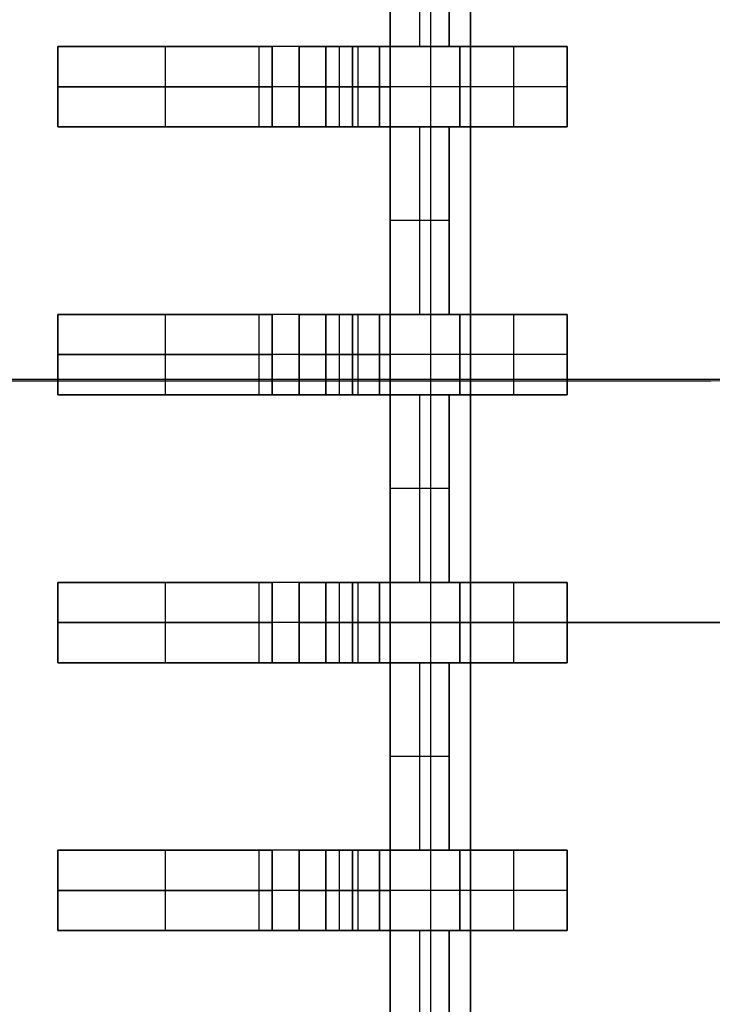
# Model space of a CAD drawing. Extents: x -64 to 57, y 4 to 161.
# Tile 260 of 342: x 6.25 to 7.54, y 139.13 to 140.97. Entities that reach past the tile are written whole.
import ezdxf

# ---------------------------------------------------------------- set-up
doc = ezdxf.new("R2010")
doc.units = 0
doc.layers.add('DEFAULT', color=7, linetype='CONTINUOUS')

msp = doc.modelspace()

# ---------------------------------------------------------------- linework, layer by layer
at = {"layer": 'DEFAULT', "color": 254}
for p, q in [((6.941, 129.3669, 39.8166), (6.941, 150.3169, 39.8166)), ((6.941, 150.3169, 39.8166), (6.941, 129.3669, 39.8166)), ((7.016, 150.3169, 39.8916), (7.016, 129.3669, 39.8916)), ((7.091, 129.3669, 39.9666), (7.091, 150.3169, 39.9666)), ((7.091, 150.3169, 39.9666), (7.091, 129.3669, 39.9666)), ((6.941, 141.2669, 38.6216), (6.941, 140.9169, 38.6216)), ((6.941, 140.9169, 38.6216), (6.941, 141.2669, 38.6216)), ((6.996, 141.2669, 38.6216), (6.996, 140.9169, 38.6216)), ((7.051, 141.2669, 37.6866), (7.051, 140.9169, 37.6866)), ((7.051, 140.9169, 37.6866), (7.051, 141.2669, 37.6866)), ((7.051, 141.2669, 38.6216), (7.051, 140.9169, 38.6216)), ((7.051, 140.9169, 38.1541), (7.051, 141.2669, 38.1541)), ((7.051, 140.9169, 38.6216), (7.051, 141.2669, 38.6216)), ((6.321, 140.9169, 37.5166), (6.321, 140.7669, 37.5166)), ((7.071, 140.9169, 37.5166), (6.321, 140.9169, 37.5166)), ((6.321, 140.9169, 37.7666), (6.321, 140.7669, 37.7666)), ((6.321, 140.9169, 37.5166), (6.321, 140.9169, 37.7666)), ((6.321, 140.7669, 37.5166), (6.321, 140.9169, 37.5166)), ((6.321, 140.9169, 37.6416), (6.321, 140.7669, 37.6416)), ((6.321, 140.9169, 37.7666), (6.721, 140.9169, 37.7666)), ((6.321, 140.7669, 37.7666), (6.321, 140.9169, 37.7666)), ((7.071, 140.9169, 37.5166), (6.321, 140.9169, 37.5166)), ((6.321, 140.9169, 37.5166), (6.321, 140.9169, 37.7666)), ((6.321, 140.9169, 37.7666), (6.721, 140.9169, 37.7666)), ((6.521, 140.9169, 37.7666), (6.521, 140.7669, 37.7666)), ((6.696, 140.9169, 37.5166), (6.696, 140.7669, 37.5166)), ((6.721, 140.9169, 37.7666), (6.721, 140.7669, 37.7666)), ((6.721, 140.7669, 37.7666), (6.721, 140.9169, 37.7666)), ((6.771, 140.9169, 37.8166), (6.771, 140.7669, 37.8166)), ((6.771, 140.7669, 37.8166), (6.771, 140.9169, 37.8166)), ((6.771, 140.9169, 39.0966), (6.771, 140.7669, 39.0966)), ((6.771, 140.9169, 37.8166), (6.771, 140.9169, 39.0966)), ((6.771, 140.9169, 38.4566), (6.771, 140.7669, 38.4566)), ((6.771, 140.9169, 39.0966), (6.871, 140.9169, 39.0966)), ((6.771, 140.7669, 39.0966), (6.771, 140.9169, 39.0966)), ((6.771, 140.9169, 37.8166), (6.771, 140.9169, 39.0966)), ((6.771, 140.9169, 39.0966), (6.871, 140.9169, 39.0966)), ((7.051, 140.9169, 38.5316), (6.771, 140.9169, 38.5316)), ((6.796, 140.9169, 37.5166), (6.796, 140.9169, 39.0966)), ((6.821, 140.9169, 39.0966), (6.821, 140.7669, 39.0966)), ((6.821, 140.9169, 39.2466), (6.821, 140.7669, 39.2466)), ((6.871, 140.9169, 39.2466), (6.821, 140.9169, 39.2466)), ((6.821, 140.7669, 39.5466), (6.821, 140.9169, 39.5466)), ((6.821, 140.9169, 39.5466), (6.821, 140.9169, 39.2466)), ((6.821, 140.9169, 39.2466), (6.821, 140.7669, 39.2466)), ((6.821, 140.9169, 39.3966), (6.821, 140.7669, 39.3966)), ((6.821, 140.9169, 39.5466), (6.941, 140.9169, 39.5466)), ((6.821, 140.7669, 39.5466), (6.821, 140.9169, 39.5466)), ((6.871, 140.9169, 39.2466), (6.821, 140.9169, 39.2466)), ((6.821, 140.9169, 39.2466), (6.821, 140.9169, 39.5466)), ((6.821, 140.9169, 39.5466), (6.941, 140.9169, 39.5466)), ((6.846, 140.9169, 39.2466), (6.846, 140.7669, 39.2466)), ((6.871, 140.9169, 39.0966), (6.871, 140.7669, 39.0966)), ((6.871, 140.7669, 39.0966), (6.871, 140.9169, 39.0966)), ((6.871, 140.9169, 39.2466), (6.871, 140.7669, 39.2466)), ((6.871, 140.7669, 39.2466), (6.871, 140.9169, 39.2466)), ((6.881, 140.9169, 39.5466), (6.881, 140.7669, 39.5466)), ((6.921, 140.9169, 39.1466), (6.921, 140.7669, 39.1466)), ((6.921, 140.9169, 39.1966), (6.921, 140.7669, 39.1966)), ((6.921, 140.9169, 39.1466), (6.921, 140.9169, 39.1966)), ((6.921, 140.7669, 39.1466), (6.921, 140.9169, 39.1466)), ((6.921, 140.9169, 39.1716), (6.921, 140.7669, 39.1716)), ((6.921, 140.7669, 39.1966), (6.921, 140.9169, 39.1966)), ((6.921, 140.9169, 39.1466), (6.921, 140.9169, 39.1966)), ((6.941, 140.9169, 39.5466), (6.941, 140.7669, 39.5466)), ((6.941, 140.9169, 38.6216), (7.051, 140.9169, 38.6216)), ((6.941, 140.9169, 39.5466), (6.941, 140.9169, 38.6216)), ((6.941, 140.9169, 38.6216), (7.051, 140.9169, 38.6216)), ((6.941, 140.9169, 39.5466), (6.941, 140.9169, 38.6216)), ((6.941, 140.7669, 39.5466), (6.941, 140.9169, 39.5466)), ((7.051, 140.9169, 37.6866), (7.271, 140.9169, 37.6866)), ((7.051, 140.9169, 38.6216), (7.051, 140.9169, 37.6866)), ((7.051, 140.9169, 38.6216), (7.051, 140.9169, 37.6866)), ((7.051, 140.9169, 37.6866), (7.271, 140.9169, 37.6866)), ((7.071, 140.9169, 37.5166), (7.071, 140.7669, 37.5166)), ((7.271, 140.9169, 37.5966), (7.071, 140.9169, 37.5166)), ((7.071, 140.7669, 37.5166), (7.071, 140.9169, 37.5166)), ((7.271, 140.9169, 37.5966), (7.071, 140.9169, 37.5166)), ((7.171, 140.9169, 37.5566), (7.171, 140.7669, 37.5566)), ((7.271, 140.9169, 37.6866), (7.271, 140.7669, 37.6866)), ((7.271, 140.7669, 37.6866), (7.271, 140.9169, 37.6866)), ((7.271, 140.9169, 37.5966), (7.271, 140.7669, 37.5966)), ((7.271, 140.9169, 37.6866), (7.271, 140.9169, 37.5966)), ((7.271, 140.9169, 37.6416), (7.271, 140.7669, 37.6416)), ((7.271, 140.7669, 37.5966), (7.271, 140.9169, 37.5966)), ((7.271, 140.9169, 37.6866), (7.271, 140.9169, 37.5966)), ((7.071, 140.8419, 37.5166), (6.321, 140.8419, 37.5166)), ((6.321, 140.8419, 37.5166), (6.321, 140.8419, 37.7666)), ((6.321, 140.8419, 37.7666), (6.721, 140.8419, 37.7666)), ((6.771, 140.8419, 37.8166), (6.771, 140.8419, 39.0966)), ((6.771, 140.8419, 39.0966), (6.871, 140.8419, 39.0966)), ((6.871, 140.8419, 39.2466), (6.821, 140.8419, 39.2466)), ((6.821, 140.8419, 39.5466), (6.821, 140.8419, 39.2466)), ((6.821, 140.8419, 39.5466), (6.941, 140.8419, 39.5466)), ((6.921, 140.8419, 39.1466), (6.921, 140.8419, 39.1966)), ((7.271, 140.8419, 37.5966), (7.071, 140.8419, 37.5166)), ((7.271, 140.8419, 37.6866), (7.271, 140.8419, 37.5966)), ((6.321, 140.7669, 37.5166), (7.071, 140.7669, 37.5166)), ((6.321, 140.7669, 37.7666), (6.321, 140.7669, 37.5166)), ((6.721, 140.7669, 37.7666), (6.321, 140.7669, 37.7666)), ((6.321, 140.7669, 37.7666), (6.721, 140.7669, 37.7666)), ((6.321, 140.7669, 37.5166), (6.321, 140.7669, 37.7666)), ((7.071, 140.7669, 37.5166), (6.321, 140.7669, 37.5166)), ((6.771, 140.7669, 39.0966), (6.771, 140.7669, 37.8166)), ((6.871, 140.7669, 39.0966), (6.771, 140.7669, 39.0966)), ((6.771, 140.7669, 39.0966), (6.871, 140.7669, 39.0966)), ((6.771, 140.7669, 37.8166), (6.771, 140.7669, 39.0966)), ((7.051, 140.7669, 38.5316), (6.771, 140.7669, 38.5316)), ((6.796, 140.7669, 37.5166), (6.796, 140.7669, 39.0966)), ((6.821, 140.7669, 39.2466), (6.871, 140.7669, 39.2466)), ((6.821, 140.7669, 39.2466), (6.821, 140.7669, 39.5466)), ((6.821, 140.7669, 39.5466), (6.941, 140.7669, 39.5466)), ((6.821, 140.7669, 39.2466), (6.821, 140.7669, 39.5466)), ((6.871, 140.7669, 39.2466), (6.821, 140.7669, 39.2466)), ((6.941, 140.7669, 39.5466), (6.821, 140.7669, 39.5466)), ((6.921, 140.7669, 39.1966), (6.921, 140.7669, 39.1466)), ((6.921, 140.7669, 39.1466), (6.921, 140.7669, 39.1966)), ((7.051, 140.7669, 38.6216), (6.941, 140.7669, 38.6216)), ((6.941, 140.7669, 38.6216), (6.941, 140.4169, 38.6216)), ((6.941, 140.7669, 38.6216), (7.051, 140.7669, 38.6216)), ((6.941, 140.7669, 39.5466), (6.941, 140.7669, 38.6216)), ((6.941, 140.7669, 38.6216), (6.941, 140.7669, 39.5466)), ((6.941, 140.4169, 38.6216), (6.941, 140.7669, 38.6216)), ((6.996, 140.7669, 38.6216), (6.996, 140.4169, 38.6216)), ((7.051, 140.7669, 37.6866), (7.051, 140.4169, 37.6866)), ((7.271, 140.7669, 37.6866), (7.051, 140.7669, 37.6866)), ((7.051, 140.7669, 37.6866), (7.051, 140.7669, 38.6216)), ((7.051, 140.4169, 37.6866), (7.051, 140.7669, 37.6866)), ((7.051, 140.7669, 38.6216), (7.051, 140.4169, 38.6216)), ((7.051, 140.4169, 38.1541), (7.051, 140.7669, 38.1541)), ((7.051, 140.4169, 38.6216), (7.051, 140.7669, 38.6216)), ((7.051, 140.7669, 37.6866), (7.271, 140.7669, 37.6866)), ((7.051, 140.7669, 38.6216), (7.051, 140.7669, 37.6866)), ((7.071, 140.7669, 37.5166), (7.271, 140.7669, 37.5966)), ((7.271, 140.7669, 37.5966), (7.071, 140.7669, 37.5166)), ((7.271, 140.7669, 37.5966), (7.271, 140.7669, 37.6866)), ((7.271, 140.7669, 37.6866), (7.271, 140.7669, 37.5966)), ((7.051, 140.5919, 38.6216), (6.941, 140.5919, 38.6216)), ((7.051, 140.5919, 37.6866), (7.051, 140.5919, 38.6216)), ((6.321, 140.4169, 37.5166), (6.321, 140.2669, 37.5166)), ((7.071, 140.4169, 37.5166), (6.321, 140.4169, 37.5166)), ((6.321, 140.4169, 37.7666), (6.321, 140.2669, 37.7666)), ((6.321, 140.4169, 37.5166), (6.321, 140.4169, 37.7666)), ((6.321, 140.2669, 37.5166), (6.321, 140.4169, 37.5166)), ((6.321, 140.4169, 37.6416), (6.321, 140.2669, 37.6416)), ((6.321, 140.4169, 37.7666), (6.721, 140.4169, 37.7666)), ((6.321, 140.2669, 37.7666), (6.321, 140.4169, 37.7666)), ((7.071, 140.4169, 37.5166), (6.321, 140.4169, 37.5166)), ((6.321, 140.4169, 37.5166), (6.321, 140.4169, 37.7666)), ((6.321, 140.4169, 37.7666), (6.721, 140.4169, 37.7666)), ((6.521, 140.4169, 37.7666), (6.521, 140.2669, 37.7666)), ((6.696, 140.4169, 37.5166), (6.696, 140.2669, 37.5166)), ((6.721, 140.4169, 37.7666), (6.721, 140.2669, 37.7666)), ((6.721, 140.2669, 37.7666), (6.721, 140.4169, 37.7666)), ((6.771, 140.4169, 37.8166), (6.771, 140.2669, 37.8166)), ((6.771, 140.2669, 37.8166), (6.771, 140.4169, 37.8166)), ((6.771, 140.4169, 39.0966), (6.771, 140.2669, 39.0966)), ((6.771, 140.4169, 37.8166), (6.771, 140.4169, 39.0966)), ((6.771, 140.4169, 38.4566), (6.771, 140.2669, 38.4566)), ((6.771, 140.4169, 39.0966), (6.871, 140.4169, 39.0966)), ((6.771, 140.2669, 39.0966), (6.771, 140.4169, 39.0966)), ((6.771, 140.4169, 37.8166), (6.771, 140.4169, 39.0966)), ((6.771, 140.4169, 39.0966), (6.871, 140.4169, 39.0966)), ((7.051, 140.4169, 38.5316), (6.771, 140.4169, 38.5316)), ((6.796, 140.4169, 37.5166), (6.796, 140.4169, 39.0966)), ((6.821, 140.4169, 39.0966), (6.821, 140.2669, 39.0966)), ((6.821, 140.4169, 39.2466), (6.821, 140.2669, 39.2466)), ((6.871, 140.4169, 39.2466), (6.821, 140.4169, 39.2466)), ((6.821, 140.2669, 39.5466), (6.821, 140.4169, 39.5466)), ((6.821, 140.4169, 39.5466), (6.821, 140.4169, 39.2466)), ((6.821, 140.4169, 39.2466), (6.821, 140.2669, 39.2466)), ((6.821, 140.4169, 39.3966), (6.821, 140.2669, 39.3966)), ((6.821, 140.4169, 39.5466), (6.941, 140.4169, 39.5466)), ((6.821, 140.2669, 39.5466), (6.821, 140.4169, 39.5466)), ((6.871, 140.4169, 39.2466), (6.821, 140.4169, 39.2466)), ((6.821, 140.4169, 39.2466), (6.821, 140.4169, 39.5466)), ((6.821, 140.4169, 39.5466), (6.941, 140.4169, 39.5466)), ((6.846, 140.4169, 39.2466), (6.846, 140.2669, 39.2466)), ((6.871, 140.4169, 39.0966), (6.871, 140.2669, 39.0966)), ((6.871, 140.2669, 39.0966), (6.871, 140.4169, 39.0966)), ((6.871, 140.4169, 39.2466), (6.871, 140.2669, 39.2466)), ((6.871, 140.2669, 39.2466), (6.871, 140.4169, 39.2466)), ((6.881, 140.4169, 39.5466), (6.881, 140.2669, 39.5466)), ((6.921, 140.4169, 39.1466), (6.921, 140.2669, 39.1466)), ((6.921, 140.4169, 39.1966), (6.921, 140.2669, 39.1966)), ((6.921, 140.4169, 39.1466), (6.921, 140.4169, 39.1966)), ((6.921, 140.2669, 39.1466), (6.921, 140.4169, 39.1466)), ((6.921, 140.4169, 39.1716), (6.921, 140.2669, 39.1716)), ((6.921, 140.2669, 39.1966), (6.921, 140.4169, 39.1966)), ((6.921, 140.4169, 39.1466), (6.921, 140.4169, 39.1966)), ((6.941, 140.4169, 39.5466), (6.941, 140.2669, 39.5466)), ((6.941, 140.4169, 38.6216), (7.051, 140.4169, 38.6216)), ((6.941, 140.4169, 39.5466), (6.941, 140.4169, 38.6216)), ((6.941, 140.4169, 38.6216), (7.051, 140.4169, 38.6216)), ((6.941, 140.4169, 39.5466), (6.941, 140.4169, 38.6216)), ((6.941, 140.2669, 39.5466), (6.941, 140.4169, 39.5466)), ((7.051, 140.4169, 37.6866), (7.271, 140.4169, 37.6866)), ((7.051, 140.4169, 38.6216), (7.051, 140.4169, 37.6866)), ((7.051, 140.4169, 38.6216), (7.051, 140.4169, 37.6866)), ((7.051, 140.4169, 37.6866), (7.271, 140.4169, 37.6866)), ((7.071, 140.4169, 37.5166), (7.071, 140.2669, 37.5166)), ((7.271, 140.4169, 37.5966), (7.071, 140.4169, 37.5166)), ((7.071, 140.2669, 37.5166), (7.071, 140.4169, 37.5166)), ((7.271, 140.4169, 37.5966), (7.071, 140.4169, 37.5166)), ((7.171, 140.4169, 37.5566), (7.171, 140.2669, 37.5566)), ((7.271, 140.4169, 37.6866), (7.271, 140.2669, 37.6866)), ((7.271, 140.2669, 37.6866), (7.271, 140.4169, 37.6866)), ((7.271, 140.4169, 37.5966), (7.271, 140.2669, 37.5966)), ((7.271, 140.4169, 37.6866), (7.271, 140.4169, 37.5966)), ((7.271, 140.4169, 37.6416), (7.271, 140.2669, 37.6416)), ((7.271, 140.2669, 37.5966), (7.271, 140.4169, 37.5966)), ((7.271, 140.4169, 37.6866), (7.271, 140.4169, 37.5966)), ((7.071, 140.3419, 37.5166), (6.321, 140.3419, 37.5166)), ((6.321, 140.3419, 37.5166), (6.321, 140.3419, 37.7666)), ((6.321, 140.3419, 37.7666), (6.721, 140.3419, 37.7666)), ((6.771, 140.3419, 37.8166), (6.771, 140.3419, 39.0966)), ((6.771, 140.3419, 39.0966), (6.871, 140.3419, 39.0966)), ((6.871, 140.3419, 39.2466), (6.821, 140.3419, 39.2466)), ((6.821, 140.3419, 39.5466), (6.821, 140.3419, 39.2466)), ((6.821, 140.3419, 39.5466), (6.941, 140.3419, 39.5466)), ((6.921, 140.3419, 39.1466), (6.921, 140.3419, 39.1966)), ((7.271, 140.3419, 37.5966), (7.071, 140.3419, 37.5166)), ((7.271, 140.3419, 37.6866), (7.271, 140.3419, 37.5966)), ((6.321, 140.2669, 37.5166), (7.071, 140.2669, 37.5166)), ((6.321, 140.2669, 37.7666), (6.321, 140.2669, 37.5166)), ((6.721, 140.2669, 37.7666), (6.321, 140.2669, 37.7666)), ((6.321, 140.2669, 37.7666), (6.721, 140.2669, 37.7666)), ((6.321, 140.2669, 37.5166), (6.321, 140.2669, 37.7666)), ((7.071, 140.2669, 37.5166), (6.321, 140.2669, 37.5166)), ((6.771, 140.2669, 39.0966), (6.771, 140.2669, 37.8166)), ((6.871, 140.2669, 39.0966), (6.771, 140.2669, 39.0966)), ((6.771, 140.2669, 39.0966), (6.871, 140.2669, 39.0966)), ((6.771, 140.2669, 37.8166), (6.771, 140.2669, 39.0966)), ((7.051, 140.2669, 38.5316), (6.771, 140.2669, 38.5316)), ((6.796, 140.2669, 37.5166), (6.796, 140.2669, 39.0966)), ((6.821, 140.2669, 39.2466), (6.871, 140.2669, 39.2466)), ((6.821, 140.2669, 39.2466), (6.821, 140.2669, 39.5466)), ((6.821, 140.2669, 39.5466), (6.941, 140.2669, 39.5466)), ((6.821, 140.2669, 39.2466), (6.821, 140.2669, 39.5466)), ((6.871, 140.2669, 39.2466), (6.821, 140.2669, 39.2466)), ((6.941, 140.2669, 39.5466), (6.821, 140.2669, 39.5466)), ((6.921, 140.2669, 39.1966), (6.921, 140.2669, 39.1466)), ((6.921, 140.2669, 39.1466), (6.921, 140.2669, 39.1966)), ((7.051, 140.2669, 38.6216), (6.941, 140.2669, 38.6216)), ((6.941, 140.2669, 38.6216), (6.941, 139.9169, 38.6216)), ((6.941, 140.2669, 38.6216), (7.051, 140.2669, 38.6216)), ((6.941, 140.2669, 39.5466), (6.941, 140.2669, 38.6216)), ((6.941, 140.2669, 38.6216), (6.941, 140.2669, 39.5466)), ((6.941, 139.9169, 38.6216), (6.941, 140.2669, 38.6216)), ((6.996, 140.2669, 38.6216), (6.996, 139.9169, 38.6216)), ((7.051, 140.2669, 37.6866), (7.051, 139.9169, 37.6866)), ((7.271, 140.2669, 37.6866), (7.051, 140.2669, 37.6866)), ((7.051, 140.2669, 37.6866), (7.051, 140.2669, 38.6216)), ((7.051, 139.9169, 37.6866), (7.051, 140.2669, 37.6866)), ((7.051, 140.2669, 38.6216), (7.051, 139.9169, 38.6216)), ((7.051, 139.9169, 38.1541), (7.051, 140.2669, 38.1541)), ((7.051, 139.9169, 38.6216), (7.051, 140.2669, 38.6216)), ((7.051, 140.2669, 37.6866), (7.271, 140.2669, 37.6866)), ((7.051, 140.2669, 38.6216), (7.051, 140.2669, 37.6866)), ((7.071, 140.2669, 37.5166), (7.271, 140.2669, 37.5966)), ((7.271, 140.2669, 37.5966), (7.071, 140.2669, 37.5166)), ((7.271, 140.2669, 37.5966), (7.271, 140.2669, 37.6866)), ((7.271, 140.2669, 37.6866), (7.271, 140.2669, 37.5966)), ((7.051, 140.0919, 38.6216), (6.941, 140.0919, 38.6216)), ((7.051, 140.0919, 37.6866), (7.051, 140.0919, 38.6216)), ((6.321, 139.9169, 37.5166), (6.321, 139.7669, 37.5166)), ((7.071, 139.9169, 37.5166), (6.321, 139.9169, 37.5166)), ((6.321, 139.9169, 37.7666), (6.321, 139.7669, 37.7666)), ((6.321, 139.9169, 37.5166), (6.321, 139.9169, 37.7666)), ((6.321, 139.7669, 37.5166), (6.321, 139.9169, 37.5166)), ((6.321, 139.9169, 37.6416), (6.321, 139.7669, 37.6416)), ((6.321, 139.9169, 37.7666), (6.721, 139.9169, 37.7666)), ((6.321, 139.7669, 37.7666), (6.321, 139.9169, 37.7666)), ((7.071, 139.9169, 37.5166), (6.321, 139.9169, 37.5166)), ((6.321, 139.9169, 37.5166), (6.321, 139.9169, 37.7666)), ((6.321, 139.9169, 37.7666), (6.721, 139.9169, 37.7666)), ((6.521, 139.9169, 37.7666), (6.521, 139.7669, 37.7666)), ((6.696, 139.9169, 37.5166), (6.696, 139.7669, 37.5166)), ((6.721, 139.9169, 37.7666), (6.721, 139.7669, 37.7666)), ((6.721, 139.7669, 37.7666), (6.721, 139.9169, 37.7666)), ((6.771, 139.9169, 37.8166), (6.771, 139.7669, 37.8166)), ((6.771, 139.7669, 37.8166), (6.771, 139.9169, 37.8166)), ((6.771, 139.9169, 39.0966), (6.771, 139.7669, 39.0966)), ((6.771, 139.9169, 37.8166), (6.771, 139.9169, 39.0966)), ((6.771, 139.9169, 38.4566), (6.771, 139.7669, 38.4566)), ((6.771, 139.9169, 39.0966), (6.871, 139.9169, 39.0966)), ((6.771, 139.7669, 39.0966), (6.771, 139.9169, 39.0966)), ((6.771, 139.9169, 37.8166), (6.771, 139.9169, 39.0966)), ((6.771, 139.9169, 39.0966), (6.871, 139.9169, 39.0966)), ((7.051, 139.9169, 38.5316), (6.771, 139.9169, 38.5316)), ((6.796, 139.9169, 37.5166), (6.796, 139.9169, 39.0966)), ((6.821, 139.9169, 39.0966), (6.821, 139.7669, 39.0966)), ((6.821, 139.9169, 39.2466), (6.821, 139.7669, 39.2466)), ((6.871, 139.9169, 39.2466), (6.821, 139.9169, 39.2466)), ((6.821, 139.7669, 39.5466), (6.821, 139.9169, 39.5466)), ((6.821, 139.9169, 39.5466), (6.821, 139.9169, 39.2466)), ((6.821, 139.9169, 39.2466), (6.821, 139.7669, 39.2466)), ((6.821, 139.9169, 39.3966), (6.821, 139.7669, 39.3966)), ((6.821, 139.9169, 39.5466), (6.941, 139.9169, 39.5466)), ((6.821, 139.7669, 39.5466), (6.821, 139.9169, 39.5466)), ((6.871, 139.9169, 39.2466), (6.821, 139.9169, 39.2466)), ((6.821, 139.9169, 39.2466), (6.821, 139.9169, 39.5466)), ((6.821, 139.9169, 39.5466), (6.941, 139.9169, 39.5466)), ((6.846, 139.9169, 39.2466), (6.846, 139.7669, 39.2466)), ((6.871, 139.9169, 39.0966), (6.871, 139.7669, 39.0966)), ((6.871, 139.7669, 39.0966), (6.871, 139.9169, 39.0966)), ((6.871, 139.9169, 39.2466), (6.871, 139.7669, 39.2466)), ((6.871, 139.7669, 39.2466), (6.871, 139.9169, 39.2466)), ((6.881, 139.9169, 39.5466), (6.881, 139.7669, 39.5466)), ((6.921, 139.9169, 39.1466), (6.921, 139.7669, 39.1466)), ((6.921, 139.9169, 39.1966), (6.921, 139.7669, 39.1966)), ((6.921, 139.9169, 39.1466), (6.921, 139.9169, 39.1966)), ((6.921, 139.7669, 39.1466), (6.921, 139.9169, 39.1466)), ((6.921, 139.9169, 39.1716), (6.921, 139.7669, 39.1716)), ((6.921, 139.7669, 39.1966), (6.921, 139.9169, 39.1966)), ((6.921, 139.9169, 39.1466), (6.921, 139.9169, 39.1966)), ((6.941, 139.9169, 39.5466), (6.941, 139.7669, 39.5466)), ((6.941, 139.9169, 38.6216), (7.051, 139.9169, 38.6216)), ((6.941, 139.9169, 39.5466), (6.941, 139.9169, 38.6216)), ((6.941, 139.9169, 38.6216), (7.051, 139.9169, 38.6216)), ((6.941, 139.9169, 39.5466), (6.941, 139.9169, 38.6216)), ((6.941, 139.7669, 39.5466), (6.941, 139.9169, 39.5466)), ((7.051, 139.9169, 37.6866), (7.271, 139.9169, 37.6866)), ((7.051, 139.9169, 38.6216), (7.051, 139.9169, 37.6866)), ((7.051, 139.9169, 38.6216), (7.051, 139.9169, 37.6866)), ((7.051, 139.9169, 37.6866), (7.271, 139.9169, 37.6866)), ((7.071, 139.9169, 37.5166), (7.071, 139.7669, 37.5166)), ((7.271, 139.9169, 37.5966), (7.071, 139.9169, 37.5166)), ((7.071, 139.7669, 37.5166), (7.071, 139.9169, 37.5166)), ((7.271, 139.9169, 37.5966), (7.071, 139.9169, 37.5166)), ((7.171, 139.9169, 37.5566), (7.171, 139.7669, 37.5566)), ((7.271, 139.9169, 37.6866), (7.271, 139.7669, 37.6866)), ((7.271, 139.7669, 37.6866), (7.271, 139.9169, 37.6866)), ((7.271, 139.9169, 37.5966), (7.271, 139.7669, 37.5966)), ((7.271, 139.9169, 37.6866), (7.271, 139.9169, 37.5966)), ((7.271, 139.9169, 37.6416), (7.271, 139.7669, 37.6416)), ((7.271, 139.7669, 37.5966), (7.271, 139.9169, 37.5966)), ((7.271, 139.9169, 37.6866), (7.271, 139.9169, 37.5966)), ((7.071, 139.8419, 37.5166), (6.321, 139.8419, 37.5166)), ((6.321, 139.8419, 37.5166), (6.321, 139.8419, 37.7666)), ((6.321, 139.8419, 37.7666), (6.721, 139.8419, 37.7666)), ((6.771, 139.8419, 37.8166), (6.771, 139.8419, 39.0966)), ((6.771, 139.8419, 39.0966), (6.871, 139.8419, 39.0966)), ((6.871, 139.8419, 39.2466), (6.821, 139.8419, 39.2466)), ((6.821, 139.8419, 39.5466), (6.821, 139.8419, 39.2466)), ((6.821, 139.8419, 39.5466), (6.941, 139.8419, 39.5466)), ((6.921, 139.8419, 39.1466), (6.921, 139.8419, 39.1966)), ((6.941, 139.8419, 39.8166), (7.091, 139.8419, 39.9666)), ((6.941, 139.8419, 39.5466), (6.941, 139.8419, 39.8166)), ((7.271, 139.8419, 37.5966), (7.071, 139.8419, 37.5166)), ((7.091, 139.8419, 39.9666), (7.9493, 139.8419, 39.9666)), ((8.171, 139.8419, 37.6866), (7.271, 139.8419, 37.6866)), ((7.271, 139.8419, 37.6866), (7.271, 139.8419, 37.5966)), ((6.321, 139.7669, 37.5166), (7.071, 139.7669, 37.5166)), ((6.321, 139.7669, 37.7666), (6.321, 139.7669, 37.5166)), ((6.721, 139.7669, 37.7666), (6.321, 139.7669, 37.7666)), ((6.321, 139.7669, 37.7666), (6.721, 139.7669, 37.7666)), ((6.321, 139.7669, 37.5166), (6.321, 139.7669, 37.7666)), ((7.071, 139.7669, 37.5166), (6.321, 139.7669, 37.5166)), ((6.771, 139.7669, 39.0966), (6.771, 139.7669, 37.8166)), ((6.871, 139.7669, 39.0966), (6.771, 139.7669, 39.0966)), ((6.771, 139.7669, 39.0966), (6.871, 139.7669, 39.0966)), ((6.771, 139.7669, 37.8166), (6.771, 139.7669, 39.0966)), ((7.051, 139.7669, 38.5316), (6.771, 139.7669, 38.5316)), ((6.796, 139.7669, 37.5166), (6.796, 139.7669, 39.0966)), ((6.821, 139.7669, 39.2466), (6.871, 139.7669, 39.2466)), ((6.821, 139.7669, 39.2466), (6.821, 139.7669, 39.5466)), ((6.821, 139.7669, 39.5466), (6.941, 139.7669, 39.5466)), ((6.821, 139.7669, 39.2466), (6.821, 139.7669, 39.5466)), ((6.871, 139.7669, 39.2466), (6.821, 139.7669, 39.2466)), ((6.941, 139.7669, 39.5466), (6.821, 139.7669, 39.5466)), ((6.921, 139.7669, 39.1966), (6.921, 139.7669, 39.1466)), ((6.921, 139.7669, 39.1466), (6.921, 139.7669, 39.1966)), ((7.051, 139.7669, 38.6216), (6.941, 139.7669, 38.6216)), ((6.941, 139.7669, 38.6216), (6.941, 139.4169, 38.6216)), ((6.941, 139.7669, 38.6216), (7.051, 139.7669, 38.6216)), ((6.941, 139.7669, 39.5466), (6.941, 139.7669, 38.6216)), ((6.941, 139.7669, 38.6216), (6.941, 139.7669, 39.5466)), ((6.941, 139.4169, 38.6216), (6.941, 139.7669, 38.6216)), ((6.996, 139.7669, 38.6216), (6.996, 139.4169, 38.6216)), ((7.051, 139.7669, 37.6866), (7.051, 139.4169, 37.6866)), ((7.271, 139.7669, 37.6866), (7.051, 139.7669, 37.6866)), ((7.051, 139.7669, 37.6866), (7.051, 139.7669, 38.6216)), ((7.051, 139.4169, 37.6866), (7.051, 139.7669, 37.6866)), ((7.051, 139.7669, 38.6216), (7.051, 139.4169, 38.6216)), ((7.051, 139.4169, 38.1541), (7.051, 139.7669, 38.1541)), ((7.051, 139.4169, 38.6216), (7.051, 139.7669, 38.6216)), ((7.051, 139.7669, 37.6866), (7.271, 139.7669, 37.6866)), ((7.051, 139.7669, 38.6216), (7.051, 139.7669, 37.6866)), ((7.071, 139.7669, 37.5166), (7.271, 139.7669, 37.5966)), ((7.271, 139.7669, 37.5966), (7.071, 139.7669, 37.5166)), ((7.271, 139.7669, 37.5966), (7.271, 139.7669, 37.6866)), ((7.271, 139.7669, 37.6866), (7.271, 139.7669, 37.5966)), ((7.051, 139.5919, 38.6216), (6.941, 139.5919, 38.6216)), ((7.051, 139.5919, 37.6866), (7.051, 139.5919, 38.6216)), ((6.321, 139.4169, 37.5166), (6.321, 139.2669, 37.5166)), ((7.071, 139.4169, 37.5166), (6.321, 139.4169, 37.5166)), ((6.321, 139.4169, 37.7666), (6.321, 139.2669, 37.7666)), ((6.321, 139.4169, 37.5166), (6.321, 139.4169, 37.7666)), ((6.321, 139.2669, 37.5166), (6.321, 139.4169, 37.5166)), ((6.321, 139.4169, 37.6416), (6.321, 139.2669, 37.6416)), ((6.321, 139.4169, 37.7666), (6.721, 139.4169, 37.7666)), ((6.321, 139.2669, 37.7666), (6.321, 139.4169, 37.7666)), ((7.071, 139.4169, 37.5166), (6.321, 139.4169, 37.5166)), ((6.321, 139.4169, 37.5166), (6.321, 139.4169, 37.7666)), ((6.321, 139.4169, 37.7666), (6.721, 139.4169, 37.7666)), ((6.521, 139.4169, 37.7666), (6.521, 139.2669, 37.7666)), ((6.696, 139.4169, 37.5166), (6.696, 139.2669, 37.5166)), ((6.721, 139.4169, 37.7666), (6.721, 139.2669, 37.7666)), ((6.721, 139.2669, 37.7666), (6.721, 139.4169, 37.7666)), ((6.771, 139.4169, 37.8166), (6.771, 139.2669, 37.8166)), ((6.771, 139.2669, 37.8166), (6.771, 139.4169, 37.8166)), ((6.771, 139.4169, 39.0966), (6.771, 139.2669, 39.0966)), ((6.771, 139.4169, 37.8166), (6.771, 139.4169, 39.0966)), ((6.771, 139.4169, 38.4566), (6.771, 139.2669, 38.4566)), ((6.771, 139.4169, 39.0966), (6.871, 139.4169, 39.0966)), ((6.771, 139.2669, 39.0966), (6.771, 139.4169, 39.0966)), ((6.771, 139.4169, 37.8166), (6.771, 139.4169, 39.0966)), ((6.771, 139.4169, 39.0966), (6.871, 139.4169, 39.0966)), ((7.051, 139.4169, 38.5316), (6.771, 139.4169, 38.5316)), ((6.796, 139.4169, 37.5166), (6.796, 139.4169, 39.0966)), ((6.821, 139.4169, 39.0966), (6.821, 139.2669, 39.0966)), ((6.821, 139.4169, 39.2466), (6.821, 139.2669, 39.2466)), ((6.871, 139.4169, 39.2466), (6.821, 139.4169, 39.2466)), ((6.821, 139.2669, 39.5466), (6.821, 139.4169, 39.5466)), ((6.821, 139.4169, 39.5466), (6.821, 139.4169, 39.2466)), ((6.821, 139.4169, 39.2466), (6.821, 139.2669, 39.2466)), ((6.821, 139.4169, 39.3966), (6.821, 139.2669, 39.3966)), ((6.821, 139.4169, 39.5466), (6.941, 139.4169, 39.5466)), ((6.821, 139.2669, 39.5466), (6.821, 139.4169, 39.5466)), ((6.871, 139.4169, 39.2466), (6.821, 139.4169, 39.2466)), ((6.821, 139.4169, 39.2466), (6.821, 139.4169, 39.5466)), ((6.821, 139.4169, 39.5466), (6.941, 139.4169, 39.5466)), ((6.846, 139.4169, 39.2466), (6.846, 139.2669, 39.2466)), ((6.871, 139.4169, 39.0966), (6.871, 139.2669, 39.0966)), ((6.871, 139.2669, 39.0966), (6.871, 139.4169, 39.0966)), ((6.871, 139.4169, 39.2466), (6.871, 139.2669, 39.2466)), ((6.871, 139.2669, 39.2466), (6.871, 139.4169, 39.2466)), ((6.881, 139.4169, 39.5466), (6.881, 139.2669, 39.5466)), ((6.921, 139.4169, 39.1466), (6.921, 139.2669, 39.1466)), ((6.921, 139.4169, 39.1966), (6.921, 139.2669, 39.1966)), ((6.921, 139.4169, 39.1466), (6.921, 139.4169, 39.1966)), ((6.921, 139.2669, 39.1466), (6.921, 139.4169, 39.1466)), ((6.921, 139.4169, 39.1716), (6.921, 139.2669, 39.1716)), ((6.921, 139.2669, 39.1966), (6.921, 139.4169, 39.1966)), ((6.921, 139.4169, 39.1466), (6.921, 139.4169, 39.1966)), ((6.941, 139.4169, 39.5466), (6.941, 139.2669, 39.5466)), ((6.941, 139.4169, 38.6216), (7.051, 139.4169, 38.6216)), ((6.941, 139.4169, 39.5466), (6.941, 139.4169, 38.6216)), ((6.941, 139.4169, 38.6216), (7.051, 139.4169, 38.6216)), ((6.941, 139.4169, 39.5466), (6.941, 139.4169, 38.6216)), ((6.941, 139.2669, 39.5466), (6.941, 139.4169, 39.5466)), ((7.051, 139.4169, 37.6866), (7.271, 139.4169, 37.6866)), ((7.051, 139.4169, 38.6216), (7.051, 139.4169, 37.6866)), ((7.051, 139.4169, 38.6216), (7.051, 139.4169, 37.6866)), ((7.051, 139.4169, 37.6866), (7.271, 139.4169, 37.6866)), ((7.071, 139.4169, 37.5166), (7.071, 139.2669, 37.5166)), ((7.271, 139.4169, 37.5966), (7.071, 139.4169, 37.5166)), ((7.071, 139.2669, 37.5166), (7.071, 139.4169, 37.5166)), ((7.271, 139.4169, 37.5966), (7.071, 139.4169, 37.5166)), ((7.171, 139.4169, 37.5566), (7.171, 139.2669, 37.5566)), ((7.271, 139.4169, 37.6866), (7.271, 139.2669, 37.6866)), ((7.271, 139.2669, 37.6866), (7.271, 139.4169, 37.6866)), ((7.271, 139.4169, 37.5966), (7.271, 139.2669, 37.5966)), ((7.271, 139.4169, 37.6866), (7.271, 139.4169, 37.5966)), ((7.271, 139.4169, 37.6416), (7.271, 139.2669, 37.6416)), ((7.271, 139.2669, 37.5966), (7.271, 139.4169, 37.5966)), ((7.271, 139.4169, 37.6866), (7.271, 139.4169, 37.5966)), ((7.071, 139.3419, 37.5166), (6.321, 139.3419, 37.5166)), ((6.321, 139.3419, 37.5166), (6.321, 139.3419, 37.7666)), ((6.321, 139.3419, 37.7666), (6.721, 139.3419, 37.7666)), ((6.771, 139.3419, 37.8166), (6.771, 139.3419, 39.0966)), ((6.771, 139.3419, 39.0966), (6.871, 139.3419, 39.0966)), ((6.871, 139.3419, 39.2466), (6.821, 139.3419, 39.2466)), ((6.821, 139.3419, 39.5466), (6.821, 139.3419, 39.2466)), ((6.821, 139.3419, 39.5466), (6.941, 139.3419, 39.5466)), ((6.921, 139.3419, 39.1466), (6.921, 139.3419, 39.1966)), ((7.271, 139.3419, 37.5966), (7.071, 139.3419, 37.5166)), ((7.271, 139.3419, 37.6866), (7.271, 139.3419, 37.5966)), ((6.321, 139.2669, 37.5166), (7.071, 139.2669, 37.5166)), ((6.321, 139.2669, 37.7666), (6.321, 139.2669, 37.5166)), ((6.721, 139.2669, 37.7666), (6.321, 139.2669, 37.7666)), ((6.321, 139.2669, 37.7666), (6.721, 139.2669, 37.7666)), ((6.321, 139.2669, 37.5166), (6.321, 139.2669, 37.7666)), ((7.071, 139.2669, 37.5166), (6.321, 139.2669, 37.5166)), ((6.771, 139.2669, 39.0966), (6.771, 139.2669, 37.8166)), ((6.871, 139.2669, 39.0966), (6.771, 139.2669, 39.0966)), ((6.771, 139.2669, 39.0966), (6.871, 139.2669, 39.0966)), ((6.771, 139.2669, 37.8166), (6.771, 139.2669, 39.0966)), ((7.051, 139.2669, 38.5316), (6.771, 139.2669, 38.5316)), ((6.796, 139.2669, 37.5166), (6.796, 139.2669, 39.0966)), ((6.821, 139.2669, 39.2466), (6.871, 139.2669, 39.2466)), ((6.821, 139.2669, 39.2466), (6.821, 139.2669, 39.5466)), ((6.821, 139.2669, 39.5466), (6.941, 139.2669, 39.5466)), ((6.821, 139.2669, 39.2466), (6.821, 139.2669, 39.5466)), ((6.871, 139.2669, 39.2466), (6.821, 139.2669, 39.2466)), ((6.941, 139.2669, 39.5466), (6.821, 139.2669, 39.5466)), ((6.921, 139.2669, 39.1966), (6.921, 139.2669, 39.1466)), ((6.921, 139.2669, 39.1466), (6.921, 139.2669, 39.1966)), ((7.051, 139.2669, 38.6216), (6.941, 139.2669, 38.6216)), ((6.941, 139.2669, 38.6216), (6.941, 138.9169, 38.6216)), ((6.941, 139.2669, 38.6216), (7.051, 139.2669, 38.6216)), ((6.941, 139.2669, 39.5466), (6.941, 139.2669, 38.6216)), ((6.941, 139.2669, 38.6216), (6.941, 139.2669, 39.5466)), ((6.941, 138.9169, 38.6216), (6.941, 139.2669, 38.6216)), ((6.996, 139.2669, 38.6216), (6.996, 138.9169, 38.6216)), ((7.051, 139.2669, 37.6866), (7.051, 138.9169, 37.6866)), ((7.271, 139.2669, 37.6866), (7.051, 139.2669, 37.6866)), ((7.051, 139.2669, 37.6866), (7.051, 139.2669, 38.6216)), ((7.051, 138.9169, 37.6866), (7.051, 139.2669, 37.6866)), ((7.051, 139.2669, 38.6216), (7.051, 138.9169, 38.6216)), ((7.051, 138.9169, 38.1541), (7.051, 139.2669, 38.1541)), ((7.051, 138.9169, 38.6216), (7.051, 139.2669, 38.6216)), ((7.051, 139.2669, 37.6866), (7.271, 139.2669, 37.6866)), ((7.051, 139.2669, 38.6216), (7.051, 139.2669, 37.6866)), ((7.071, 139.2669, 37.5166), (7.271, 139.2669, 37.5966)), ((7.271, 139.2669, 37.5966), (7.071, 139.2669, 37.5166)), ((7.271, 139.2669, 37.5966), (7.271, 139.2669, 37.6866)), ((7.271, 139.2669, 37.6866), (7.271, 139.2669, 37.5966))]:
    msp.add_line(p, q, dxfattribs=at)
at = {"layer": 'DEFAULT', "color": 254, "extrusion": (-1.19249e-08, 1, -9.86076e-32)}
for centre, start, end in [((-6.721, 37.8166, 140.9169), 180, 270), ((-6.871, 39.1466, 140.9169), 180, 270), ((-6.871, 39.1966, 140.9169), 90, 180), ((-6.721, 37.8166, 140.7669), 180, 270), ((-6.871, 39.1466, 140.7669), 180, 270), ((-6.871, 39.1966, 140.7669), 90, 180), ((-6.721, 37.8166, 140.4169), 180, 270), ((-6.871, 39.1466, 140.4169), 180, 270), ((-6.871, 39.1966, 140.4169), 90, 180), ((-6.721, 37.8166, 140.2669), 180, 270), ((-6.871, 39.1466, 140.2669), 180, 270), ((-6.871, 39.1966, 140.2669), 90, 180), ((-6.871, 39.1966, 139.7669), 90, 180), ((-6.721, 37.8166, 139.4169), 180, 270), ((-6.871, 39.1466, 139.4169), 180, 270), ((-6.721, 37.8166, 139.2669), 180, 270), ((-6.871, 39.1466, 139.2669), 180, 270), ((-6.871, 39.1966, 139.2669), 90, 180)]:
    msp.add_arc(centre, 0.05, start, end, dxfattribs=at)
at = {"layer": 'DEFAULT', "color": 254, "extrusion": (-1.1926e-08, 1, 8.32255e-13)}
for centre in [(-6.721, 37.8166, 140.9169), (-6.721, 37.8166, 140.4169), (-6.721, 37.8166, 139.9169), (-6.721, 37.8166, 139.4169)]:
    msp.add_arc(centre, 0.05, 180, 270, dxfattribs=at)
at = {"layer": 'DEFAULT', "color": 254, "extrusion": (-1.1925e-08, 1, 4.30311e-13)}
for centre in [(-6.871, 39.1466, 140.9169), (-6.721, 37.8166, 140.7669), (-6.871, 39.1466, 140.7669), (-6.871, 39.1466, 140.4169), (-6.721, 37.8166, 140.2669), (-6.871, 39.1466, 140.2669), (-6.871, 39.1466, 139.9169), (-6.721, 37.8166, 139.7669), (-6.871, 39.1466, 139.7669), (-6.871, 39.1466, 139.4169), (-6.721, 37.8166, 139.2669), (-6.871, 39.1466, 139.2669)]:
    msp.add_arc(centre, 0.05, 180, 270, dxfattribs=at)
at = {"layer": 'DEFAULT', "color": 254, "extrusion": (-1.1925e-08, 1, -4.31354e-13)}
for centre in [(-6.871, 39.1966, 140.9169), (-6.871, 39.1966, 140.7669), (-6.871, 39.1966, 140.4169), (-6.871, 39.1966, 140.2669), (-6.871, 39.1966, 139.9169), (-6.871, 39.1966, 139.7669), (-6.871, 39.1966, 139.4169), (-6.871, 39.1966, 139.2669)]:
    msp.add_arc(centre, 0.05, 90, 180, dxfattribs=at)
at = {"layer": 'DEFAULT', "color": 254, "extrusion": (-1.19249e-08, 1, 0)}
for centre, start, end in [((-6.721, 37.8166, 140.8419), 180, 270), ((-6.871, 39.1466, 140.8419), 180, 270), ((-6.871, 39.1966, 140.8419), 90, 180), ((-6.721, 37.8166, 140.3419), 180, 270), ((-6.871, 39.1466, 140.3419), 180, 270), ((-6.871, 39.1966, 140.3419), 90, 180), ((-6.721, 37.8166, 139.8419), 180, 270), ((-6.871, 39.1466, 139.8419), 180, 270), ((-6.871, 39.1966, 139.8419), 90, 180), ((-6.721, 37.8166, 139.3419), 180, 270), ((-6.871, 39.1466, 139.3419), 180, 270), ((-6.871, 39.1966, 139.3419), 90, 180)]:
    msp.add_arc(centre, 0.05, start, end, dxfattribs=at)
at = {"layer": 'DEFAULT', "color": 91, "extrusion": (3.28787e-05, 1, 0.000242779)}
for start, end in [(358.97482, 178.97482), (178.97482, 358.97482)]:
    msp.add_arc((-1.819, 50.1063, 140.3067), 7.1, start, end, dxfattribs=at)
at = {"layer": 'DEFAULT', "color": 254, "extrusion": (-1.19249e-08, 1, -2.77556e-16)}
for centre in [(-6.721, 37.8166, 139.9169), (-6.871, 39.1466, 139.9169)]:
    msp.add_arc(centre, 0.05, 180, 270, dxfattribs=at)
at = {"layer": 'DEFAULT', "color": 254, "extrusion": (-1.19249e-08, 1, 2.77556e-16)}
for centre, start, end in [((-6.871, 39.1966, 139.9169), 90, 180), ((-6.721, 37.8166, 139.7669), 180, 270), ((-6.871, 39.1466, 139.7669), 180, 270)]:
    msp.add_arc(centre, 0.05, start, end, dxfattribs=at)
at = {"layer": 'DEFAULT', "color": 254, "extrusion": (-1.19249e-08, 1, 4.85294e-23)}
msp.add_arc((-6.871, 39.1966, 139.4169), 0.05, 90, 180, dxfattribs=at)

doc.saveas('drawing.dxf')
